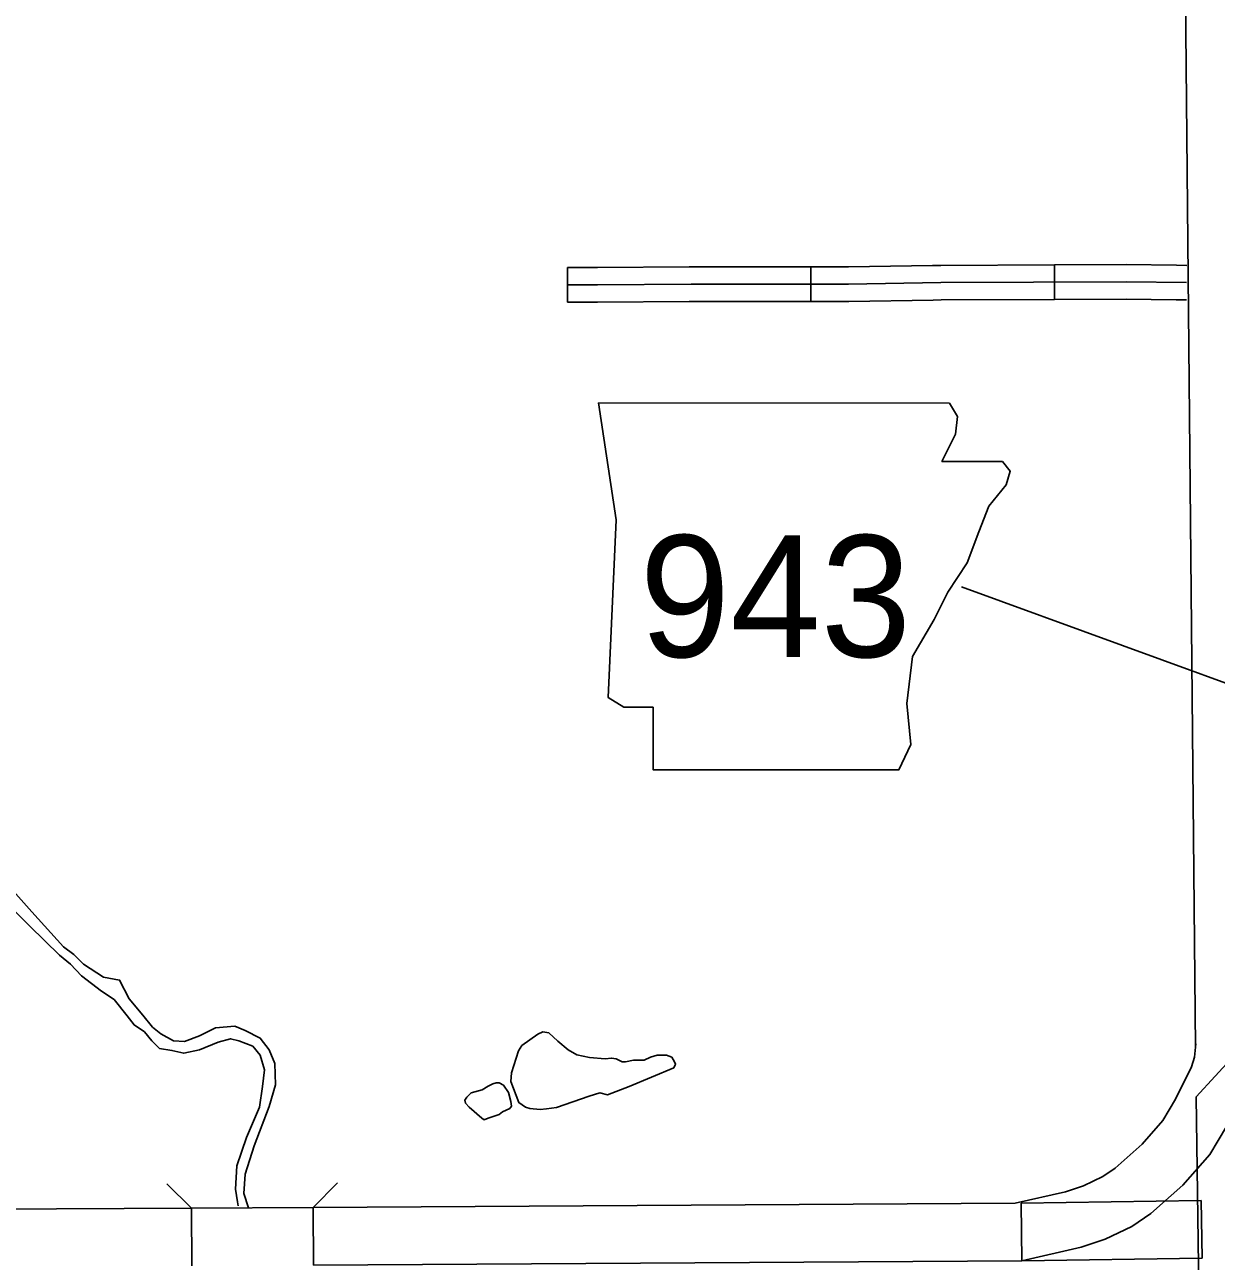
# Model space of a CAD drawing. Extents: x 1127717 to 1741049, y 2026793 to 2244711.
# Drawn here: x 1332953 to 1338119, y 2075463 to 2080824 of the extents above; entities that cross this region are included whole.
import ezdxf

# ---------------------------------------------------------------- set-up
doc = ezdxf.new("R2010")
doc.units = 0
for name, color, linetype in [('10', 7, 'Continuous'), ('15', 7, 'Continuous'), ('21', 7, 'Continuous'), ('35', 7, 'Continuous'), ('37', 7, 'Continuous'), ('45', 7, 'Continuous')]:
    doc.layers.add(name, color=color, linetype=linetype)

msp = doc.modelspace()

# ---------------------------------------------------------------- linework, layer by layer
at = {"layer": '10'}
for p, q in [((1337272.5, 2075715.1), (1338053.4, 2075726.7)), ((1337276.3, 2075465.1), (1337272.5, 2075715.1)), ((1338053.4, 2075726.7), (1338057.1, 2075476.8)), ((1338057.1, 2075476.8), (1337276.3, 2075465.1))]:
    msp.add_line(p, q, dxfattribs=at)
for points in [[(1338031.8, 2076176), (1338278.1, 2076445.4)], [(1338113, 2070337.1), (1338031.8, 2076176)]]:
    msp.add_lwpolyline(points, dxfattribs=at)
at = {"layer": '15'}
for points in [[(1338028.8, 2076391.9), (1337984.7, 2080949.8), (1337975.6, 2082435.9)], [(1337247.3, 2075714.9), (1337465.3, 2075764.8), (1337543.4, 2075791.1), (1337627.1, 2075830.8), (1337680.8, 2075867.6), (1337797, 2075970.8), (1337887.7, 2076073.6), (1337942.1, 2076166), (1338010.6, 2076306), (1338023.8, 2076348.7), (1338029.4, 2076405.4)], [(1338278.2, 2076380.8), (1338270.1, 2076299), (1338243.7, 2076213.6), (1338162.4, 2076047.5), (1338091, 2075926.1), (1337974.4, 2075794), (1337835, 2075670.3), (1337752.1, 2075613.4), (1337637.2, 2075558.9), (1337533.3, 2075523.9), (1337276.3, 2075465.1)], [(1334203.4, 2075697.1), (1337247.3, 2075714.9)], [(1312661.9, 2075431.7), (1316804, 2075463.1), (1322104.8, 2075539.2), (1327394.8, 2075632.9), (1332797, 2075688.9), (1333675.4, 2075694)], [(1333675.4, 2075694), (1334203.4, 2075697.1)], [(1333675.4, 2075694), (1333676.9, 2075444)], [(1334204.9, 2075447.1), (1334203.4, 2075697.1)], [(1337276.3, 2075465.1), (1334204.9, 2075447.1)]]:
    msp.add_lwpolyline(points, dxfattribs=at)
at = {"layer": '21'}
msp.add_lwpolyline([(1335440.4, 2079184.6), (1335516.5, 2078677.1), (1335482.7, 2077907.3), (1335550.3, 2077865), (1335677.2, 2077865), (1335677.2, 2077594.3), (1336743, 2077594.3), (1336793.8, 2077704.3), (1336776.9, 2077881.9), (1336802.3, 2078084.9), (1336895.3, 2078245.7), (1336954.5, 2078364.1), (1337039.1, 2078491), (1337089.9, 2078626.3), (1337132.2, 2078736.3), (1337208.3, 2078829.3), (1337225.2, 2078888.5), (1337191.4, 2078930.8), (1336929.1, 2078930.8), (1336988.4, 2079049.3), (1336996.8, 2079125.4), (1336961.7, 2079183.8)], close=True, dxfattribs=at)
msp.add_lwpolyline([(1337014, 2078387.4), (1339107.5, 2077623.9)], dxfattribs=at)
at = {"layer": '35'}
for points in [[(1333923.4, 2075694.7), (1333923.4, 2075694.7), (1333902.4, 2075757.5), (1333908.4, 2075841.4), (1333947.3, 2075964.1), (1334013.1, 2076134.8), (1334040.1, 2076227.6), (1334037.1, 2076320.4), (1334013.1, 2076380.2), (1333974.2, 2076431.1), (1333908.4, 2076464.1), (1333863.5, 2076482), (1333779.7, 2076476.1), (1333710.9, 2076440.1), (1333645, 2076416.2), (1333597.2, 2076419.2), (1333543.3, 2076449.1), (1333507.4, 2076479), (1333465.5, 2076529.9), (1333405.6, 2076601.8), (1333363.7, 2076682.6), (1333294.9, 2076694.6), (1333208.1, 2076751.5), (1333166.2, 2076793.4), (1333121.3, 2076826.3), (1332983.7, 2076979), (1332879, 2077095.8)], [(1332893.9, 2076997), (1332974.7, 2076916.1), (1333103.4, 2076790.4), (1333151.3, 2076751.5), (1333199.2, 2076700.6), (1333285.9, 2076634.7), (1333339.8, 2076598.8), (1333396.7, 2076526.9), (1333426.6, 2076488), (1333471.5, 2076458.1), (1333504.4, 2076419.2), (1333537.3, 2076386.2), (1333591.2, 2076377.3), (1333642.1, 2076365.3), (1333710.9, 2076380.2), (1333791.7, 2076413.2), (1333845.5, 2076428.2), (1333881.5, 2076419.2), (1333941.3, 2076395.2), (1333974.2, 2076356.3), (1333992.2, 2076293.4), (1333983.2, 2076221.6), (1333971.2, 2076131.8), (1333914.4, 2076000), (1333872.5, 2075877.3), (1333866.5, 2075775.5), (1333875.5, 2075721.6), (1333878.3, 2075703.9)], [(1335767.5, 2076302.6), (1335572.7, 2076221.1), (1335479.3, 2076185.3), (1335445.5, 2076193.3), (1335399.8, 2076179.3), (1335258.6, 2076129.6), (1335214.9, 2076123.7), (1335187.1, 2076121.7), (1335143.3, 2076125.6), (1335123.4, 2076131.6), (1335095.6, 2076151.5), (1335059.8, 2076243), (1335063.8, 2076280.8), (1335093.6, 2076376.2), (1335107.5, 2076398.1), (1335177.1, 2076447.8), (1335199, 2076457.8), (1335224.8, 2076453.8), (1335264.6, 2076418), (1335308.3, 2076380.2), (1335346.1, 2076358.3), (1335401.8, 2076346.4), (1335469.3, 2076340.4), (1335497.2, 2076344.4), (1335517.1, 2076340.4), (1335542.9, 2076328.5), (1335556.8, 2076328.5), (1335592.6, 2076334.5), (1335618.4, 2076334.5), (1335638.3, 2076334.5), (1335666.1, 2076348.4), (1335694, 2076356.3), (1335717.8, 2076356.3)], [(1335717.8, 2076356.3), (1335735.7, 2076356.3), (1335757.6, 2076348.4), (1335769.5, 2076328.5), (1335773.5, 2076318.6), (1335767.5, 2076302.6)], [(1335028, 2076227.1), (1335049.9, 2076195.3), (1335059.8, 2076155.5), (1335063.8, 2076135.6), (1335055.9, 2076125.6), (1335024.1, 2076111.7), (1335010.1, 2076099.8), (1334962.4, 2076083.9), (1334944.5, 2076075.9), (1334934.6, 2076083.9), (1334878.9, 2076131.6), (1334863, 2076149.5), (1334861, 2076161.4), (1334869, 2076175.4), (1334888.9, 2076193.3), (1334936.6, 2076207.2), (1334962.4, 2076223.1), (1334982.3, 2076233), (1334996.2, 2076237), (1335010.1, 2076237)], [(1335010.1, 2076237), (1335028, 2076227.1)]]:
    msp.add_lwpolyline(points, dxfattribs=at)
at = {"layer": '37'}
for points in [[(1333568.8, 2075799.4), (1333675.4, 2075694)], [(1334203.4, 2075697.1), (1334308.9, 2075803.8)]]:
    msp.add_lwpolyline(points, dxfattribs=at)
at = {"layer": '45'}
for p, q in [((1335305.4, 2079621.5), (1335305.4, 2079771.5)), ((1336361.4, 2079624.7), (1336361.4, 2079774.7)), ((1337417.7, 2079633), (1337417.1, 2079783))]:
    msp.add_line(p, q, dxfattribs=at)
for points in [[(1335305.4, 2079771.5), (1335435.3, 2079771.5), (1335832.8, 2079774.6)], [(1335832.8, 2079774.6), (1335841.7, 2079774.7), (1336251.6, 2079774.7), (1336361.4, 2079774.7)], [(1336361.4, 2079774.7), (1336524.1, 2079774.7), (1336888.2, 2079780.4)], [(1336888.2, 2079780.4), (1336924, 2079781), (1337417.1, 2079783)], [(1337417.1, 2079783), (1337728.3, 2079784.2), (1337946.2, 2079781.6)], [(1337946.2, 2079781.6), (1337991.2, 2079781)], [(1335305.4, 2079696.5), (1335435.6, 2079696.5), (1335842, 2079699.7), (1336251.6, 2079699.7), (1336524.7, 2079699.7), (1336924.7, 2079706), (1337728, 2079709.2), (1337990.3, 2079706)], [(1335305.4, 2079621.5), (1335435.9, 2079621.5), (1335834, 2079624.6)], [(1335834, 2079624.6), (1335842.3, 2079624.7), (1336251.6, 2079624.7), (1336361.4, 2079624.7)], [(1336361.4, 2079624.7), (1336525.3, 2079624.7), (1336890.6, 2079630.5)], [(1336890.6, 2079630.5), (1336925.5, 2079631), (1337417.7, 2079633)], [(1337417.7, 2079633), (1337727.7, 2079634.2), (1337944.4, 2079631.6)], [(1337944.4, 2079631.6), (1337989.4, 2079631)]]:
    msp.add_lwpolyline(points, dxfattribs=at)

# ---------------------------------------------------------------- texts
at = {"layer": '21'}
msp.add_text('943', height=528, dxfattribs=at).set_placement((1335618.2, 2078083))

doc.saveas('drawing.dxf')
